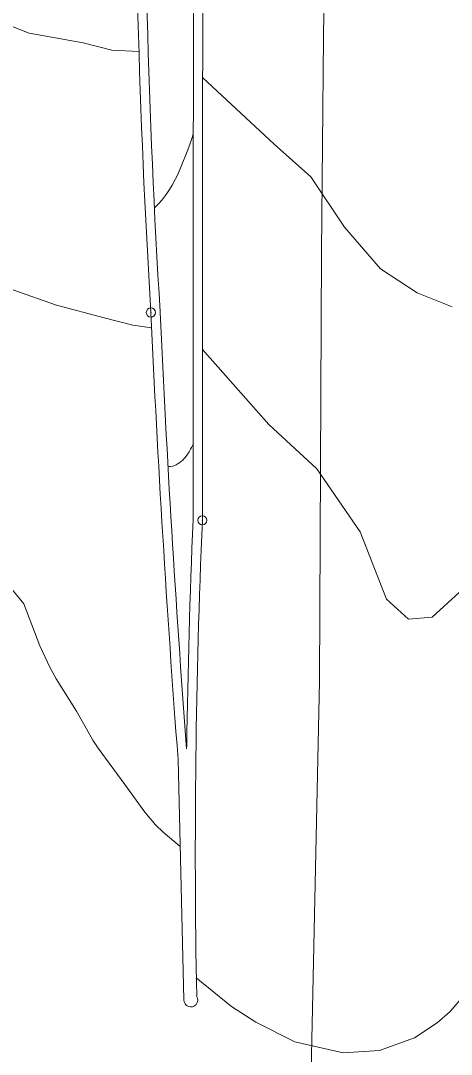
# Model space of a CAD drawing. Extents: x 2361284 to 2366480, y 6976556 to 6985346.
# Drawn here: x 2364430.1 to 2364474.8, y 6978354.5 to 6978461.8 of the extents above; entities that cross this region are included whole.
import ezdxf

# ---------------------------------------------------------------- set-up
doc = ezdxf.new("R2010")
doc.units = 0
doc.header["$LTSCALE"] = 1.9
doc.header["$PDMODE"] = 32
doc.header["$PDSIZE"] = 0.95
for name, color, linetype, lineweight in [('12', 7, 'Continuous', 13), ('13', 7, 'Continuous', 13), ('14', 7, 'Continuous', 13), ('3', 7, 'Continuous', 13)]:
    doc.layers.add(name, color=color, linetype=linetype, lineweight=lineweight)

msp = doc.modelspace()

# ---------------------------------------------------------------- linework, layer by layer
at = {"layer": '12'}
for points in [[(2364430.412, 6978401.253), (2364427.458, 6978404.825), (2364425.423, 6978407.447), (2364423.902, 6978409.704), (2364423.227, 6978410.886), (2364422.323, 6978412.727), (2364421.019, 6978416.132), (2364420.524, 6978417.88), (2364419.203, 6978423.227), (2364415.832, 6978436.957), (2364415.006, 6978441.359), (2364413.766, 6978450.237), (2364412.18, 6978460.374), (2364411.482, 6978465.457), (2364410.226, 6978477.516)], [(2364430.412, 6978401.253), (2364432.054, 6978396.918), (2364433.137, 6978394.609), (2364433.757, 6978393.495), (2364435.879, 6978390.135), (2364436.605, 6978388.845), (2364437.565, 6978387.119), (2364438.106, 6978386.296), (2364440.891, 6978382.492), (2364442.978, 6978379.622), (2364444.065, 6978378.333), (2364444.873, 6978377.547), (2364446.632, 6978376.086)], [(2364483.628, 6978388.368), (2364483.011, 6978384.863), (2364482.865, 6978382.421), (2364481.895, 6978378.132), (2364481.109, 6978373.494), (2364479.79, 6978369.171), (2364478.918, 6978366.303), (2364477.591, 6978362.78), (2364476.704, 6978361.31), (2364474.677, 6978358.921), (2364473.328, 6978357.758), (2364470.972, 6978356.207), (2364467.336, 6978354.882), (2364463.548, 6978354.636), (2364458.527, 6978355.798), (2364454.496, 6978357.819), (2364451.981, 6978359.465), (2364448.312, 6978362.422)]]:
    msp.add_lwpolyline(points, dxfattribs=at)
at = {"layer": '13'}
for points in [[(2364442.357, 6978458.63), (2364439.527, 6978458.753), (2364436.569, 6978459.535), (2364430.949, 6978460.512), (2364429.001, 6978461.293), (2364424.74, 6978463.473), (2364423.29, 6978464.609), (2364420.884, 6978467.296), (2364417.604, 6978472.485), (2364415.49, 6978478.176), (2364413.857, 6978485.821), (2364412.479, 6978494.048), (2364410.223, 6978510.417), (2364407.851, 6978524.366), (2364405.523, 6978543.085), (2364404.107, 6978563.602), (2364402.808, 6978578.251), (2364401.51, 6978591.769), (2364400.61, 6978606.412)], [(2364443.67, 6978429.911), (2364441.737, 6978430.213), (2364438.761, 6978430.965), (2364433.779, 6978432.267), (2364429.272, 6978433.865), (2364426.996, 6978435.503), (2364423.145, 6978438.827), (2364421.543, 6978441.061), (2364418.381, 6978445.531), (2364416.539, 6978452.044), (2364415.5, 6978458.215), (2364413.56, 6978467.647), (2364412.539, 6978476.228)], [(2364474.881, 6978432.098), (2364471.247, 6978433.554), (2364467.444, 6978436.068), (2364463.693, 6978440.372), (2364460.213, 6978445.618), (2364456.38, 6978449.012), (2364448.974, 6978455.883)], [(2364447.999, 6978450.053), (2364447.888, 6978449.682), (2364447.643, 6978448.951), (2364447.373, 6978448.228), (2364446.79, 6978446.791), (2364446.38, 6978445.851), (2364446.162, 6978445.397), (2364445.806, 6978444.734), (2364445.545, 6978444.302), (2364445.406, 6978444.089), (2364445.185, 6978443.772), (2364444.864, 6978443.355), (2364444.691, 6978443.149), (2364444.416, 6978442.841), (2364443.962, 6978442.384)], [(2364478.063, 6978404.696), (2364472.797, 6978399.876), (2364470.349, 6978399.683), (2364468.05, 6978401.761), (2364465.334, 6978408.746), (2364460.811, 6978415.273), (2364455.847, 6978419.896), (2364448.942, 6978427.67)], [(2364447.975, 6978417.851), (2364447.81, 6978417.49), (2364447.722, 6978417.317), (2364447.578, 6978417.064), (2364447.331, 6978416.696), (2364447.139, 6978416.457), (2364447.033, 6978416.338), (2364446.861, 6978416.16), (2364446.683, 6978415.999), (2364446.588, 6978415.925), (2364446.442, 6978415.823), (2364446.215, 6978415.694), (2364445.983, 6978415.597), (2364445.867, 6978415.563), (2364445.638, 6978415.526), (2364445.528, 6978415.525), (2364445.367, 6978415.546)]]:
    msp.add_lwpolyline(points, dxfattribs=at)
at = {"layer": '14'}
for points in [[(2364471.751, 6979300.826), (2364470.266, 6979192.976), (2364468.687, 6979060.443), (2364467.19, 6978950.713), (2364465.398, 6978823.599), (2364465.014, 6978782.341), (2364464.713, 6978727.329), (2364464.476, 6978699.823), (2364463.104, 6978583.283), (2364461.505, 6978460.062), (2364461.304, 6978437.786), (2364461.091, 6978393.234)], [(2364461.091, 6978393.234), (2364460.286, 6978354.391), (2364459.916, 6978334.969), (2364459.698, 6978322.02), (2364459.601, 6978315.546), (2364459.472, 6978305.834), (2364459.016, 6978266.021), (2364458.426, 6978212.938), (2364458.107, 6978186.396), (2364457.625, 6978149.176), (2364456.975, 6978099.55), (2364456.669, 6978074.736), (2364456.508, 6978060.846), (2364456.202, 6978033.066), (2364455.611, 6977977.505), (2364455.297, 6977949.725), (2364454.805, 6977909.571), (2364454.132, 6977856.033), (2364453.812, 6977829.264), (2364453.221, 6977776.246), (2364452.462, 6977705.555), (2364452.074, 6977670.209)]]:
    msp.add_lwpolyline(points, dxfattribs=at)
at = {"layer": '3'}
for p, q in [((2364444.554, 6978431.579), (2364444.554, 6978431.564)), ((2364447.982, 6978409.981), (2364447.981, 6978409.939)), ((2364448.346, 6978360.519), (2364448.351, 6978360.522))]:
    msp.add_line(p, q, dxfattribs=at)
msp.add_lwpolyline([(2364446.417, 6978385.094), (2364446.417, 6978385.095), (2364447.014, 6978360.148), (2364447.014, 6978360.149)], dxfattribs=at)
for centre, radius, start, end in [((2365342.044, 6978486.182), 900.11, 179.56296, 183.48161), ((2365342.044, 6978486.182), 899.15, 179.56296, 183.48161), ((2382327.554, 6978420.926), 17879.576, 179.85461, 180.03521), ((2382327.554, 6978420.926), 17878.616, 179.85461, 180.03521), ((2366007.656, 6978503.279), 1565.706, 182.62688, 184.32899), ((2366007.579, 6978503.275), 1564.668, 182.62684, 184.29068), ((2365254.908, 6978375.601), 807.659, 177.56037, 179.22925), ((2365254.838, 6978375.603), 806.629, 177.56028, 181.07132), ((2364447.737, 6978360.128), 0.723, 178.38342, 32.65443)]:
    msp.add_arc(centre, radius, start, end, dxfattribs=at)
for p in [(2364443.595, 6978431.52), (2364448.941, 6978409.94)]:
    msp.add_point(p, dxfattribs=at)

doc.saveas('drawing.dxf')
